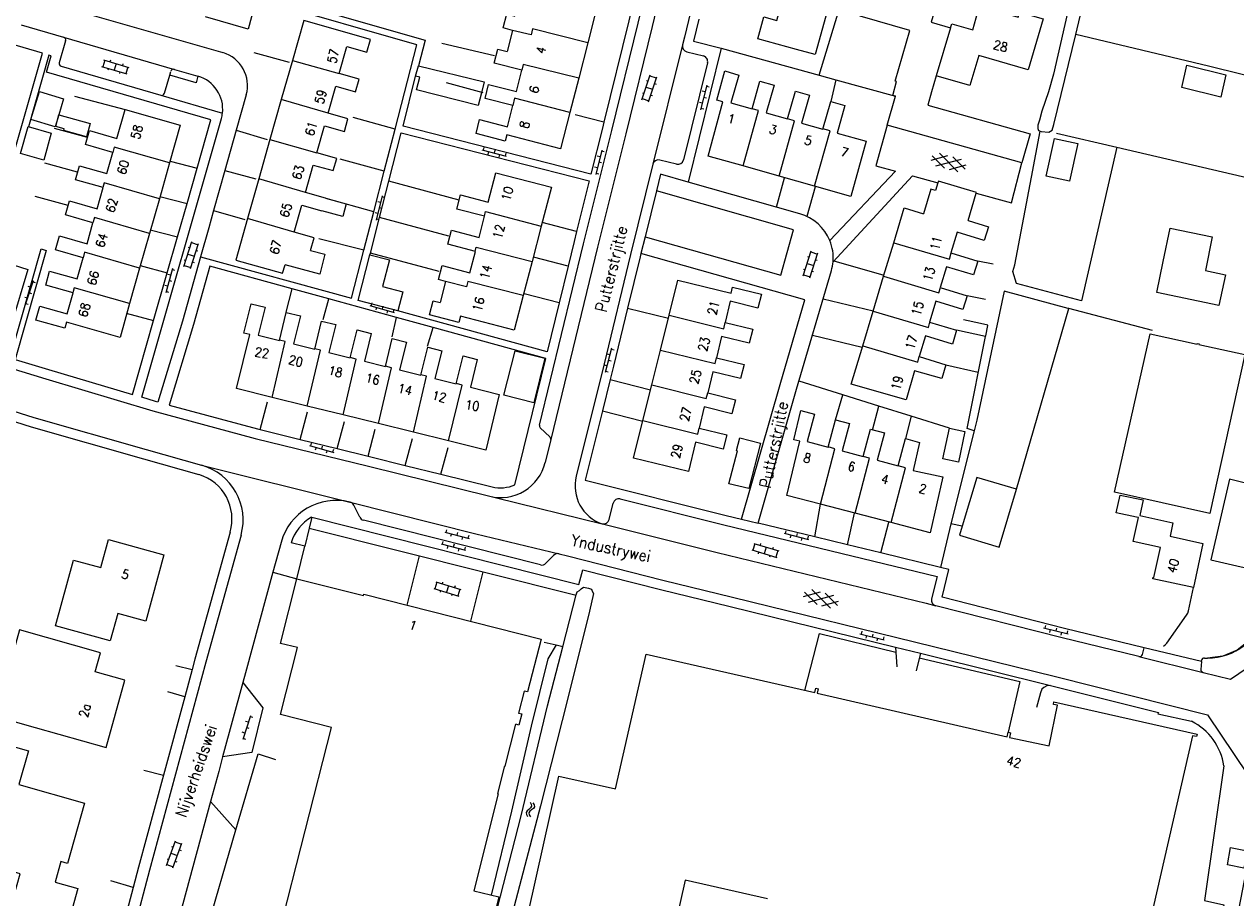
# Model space of a CAD drawing. Header units: metres. Extents: x 189705 to 199106, y 581686 to 588448.
# Tile 454 of 555: x 198164 to 198376, y 585065 to 585218. Entities that reach past the tile are written whole.
import ezdxf

# ---------------------------------------------------------------- set-up
doc = ezdxf.new("R2010")
doc.units = ezdxf.units.M
doc.layers.add('B-WA-OG-GBKN-G', color=7, linetype='Continuous', lineweight=18)
doc.styles.add('Style-STANDARD', font='STANDARD.shx')

msp = doc.modelspace()

# ---------------------------------------------------------------- linework, layer by layer
at = {"layer": 'B-WA-OG-GBKN-G'}
for p, q in [((198178.528, 585211.713), (198178.184, 585210.564)), ((198178.336, 585211.771), (198182.743, 585210.451)), ((198179.526, 585211.728), (198179.44, 585211.44)), ((198177.992, 585210.621), (198182.398, 585209.301)), ((198179.191, 585210.262), (198179.105, 585209.975)), ((198180.54, 585211.111), (198180.195, 585209.961)), ((198181.201, 585209.66), (198181.115, 585209.372)), ((198181.727, 585211.068), (198181.641, 585210.781)), ((198182.551, 585210.508), (198182.207, 585209.358)), ((198272.548, 585204.807), (198273.984, 585209.177)), ((198273.34, 585208.178), (198273.625, 585208.084)), ((198273.688, 585204.432), (198275.124, 585208.803)), ((198273.921, 585208.987), (198275.061, 585208.613)), ((198274.734, 585207.615), (198275.019, 585207.521)), ((198283.874, 585207.319), (198282.814, 585203.048)), ((198272.623, 585205.995), (198272.908, 585205.901)), ((198273.266, 585206.992), (198274.406, 585206.617)), ((198274.079, 585205.622), (198274.364, 585205.528)), ((198283.585, 585206.154), (198283.1, 585206.275)), ((198283.829, 585205.063), (198283.344, 585205.184)), ((198284.311, 585207.004), (198283.826, 585207.125)), ((198272.611, 585204.997), (198273.751, 585204.622)), ((198283.103, 585204.213), (198282.618, 585204.334)), ((198283.348, 585203.122), (198282.862, 585203.243)), ((198244.536, 585196.029), (198248.792, 585194.911)), ((198244.857, 585196.462), (198244.73, 585195.978)), ((198245.697, 585195.724), (198245.57, 585195.241)), ((198246.791, 585195.954), (198246.664, 585195.47)), ((198247.631, 585195.216), (198247.504, 585194.732)), ((198248.725, 585195.446), (198248.598, 585194.962)), ((198265.5, 585195.986), (198264.466, 585191.709)), ((198265.218, 585194.819), (198264.732, 585194.937)), ((198265.939, 585195.674), (198265.453, 585195.791)), ((198323.148, 585194.241), (198326.091, 585195.042)), ((198325.504, 585192.821), (198323.34, 585194.97)), ((198327.85, 585192.201), (198324.588, 585195.439)), ((198329.094, 585192.671), (198326.927, 585194.822)), ((198264.748, 585192.876), (198264.262, 585192.993)), ((198265.469, 585193.73), (198264.983, 585193.847)), ((198324, 585193.217), (198328.436, 585194.424)), ((198326.341, 585192.599), (198329.286, 585193.398)), ((198264.999, 585191.786), (198264.513, 585191.904)), ((198227.079, 585187.996), (198226.031, 585183.722)), ((198226.793, 585186.83), (198226.308, 585186.949)), ((198227.517, 585187.683), (198227.031, 585187.802)), ((198226.317, 585184.888), (198225.832, 585185.007)), ((198226.565, 585183.798), (198226.079, 585183.917)), ((198227.041, 585185.74), (198226.555, 585185.859)), ((198192.377, 585175.607), (198193.779, 585179.988)), ((198193.718, 585179.797), (198194.861, 585179.431)), ((198193.078, 585177.797), (198194.221, 585177.431)), ((198193.142, 585178.984), (198193.428, 585178.892)), ((198193.519, 585175.241), (198194.922, 585179.622)), ((198194.541, 585178.431), (198194.826, 585178.34)), ((198300.771, 585173.976), (198302.173, 585178.357)), ((198301.913, 585173.61), (198303.316, 585177.991)), ((198302.112, 585178.166), (198303.255, 585177.8)), ((198192.438, 585175.797), (198193.58, 585175.431)), ((198192.442, 585176.795), (198192.728, 585176.704)), ((198193.901, 585176.433), (198194.187, 585176.342)), ((198301.472, 585176.166), (198302.615, 585175.8)), ((198301.536, 585177.353), (198301.822, 585177.261)), ((198302.935, 585176.8), (198303.22, 585176.709)), ((198190.377, 585175.267), (198189.216, 585171.023)), ((198190.06, 585174.109), (198189.578, 585174.241)), ((198190.807, 585174.942), (198190.324, 585175.074)), ((198300.832, 585174.166), (198301.974, 585173.8)), ((198300.836, 585175.164), (198301.122, 585175.073)), ((198302.295, 585174.802), (198302.581, 585174.711)), ((198165.998, 585173.101), (198164.625, 585168.92)), ((198165.624, 585171.961), (198165.149, 585172.117)), ((198166.411, 585172.755), (198165.936, 585172.911)), ((198189.533, 585172.18), (198189.05, 585172.312)), ((198189.751, 585171.084), (198189.269, 585171.216)), ((198190.279, 585173.013), (198189.797, 585173.145)), ((198165, 585170.061), (198164.525, 585170.217)), ((198165.163, 585168.954), (198164.688, 585169.11)), ((198165.787, 585170.855), (198165.312, 585171.011)), ((198225.286, 585169.242), (198225.146, 585168.762)), ((198224.954, 585168.818), (198229.179, 585167.59)), ((198226.106, 585168.483), (198225.967, 585168.003)), ((198227.206, 585168.684), (198227.067, 585168.204)), ((198228.027, 585167.925), (198227.887, 585167.445)), ((198229.127, 585168.126), (198228.987, 585167.646)), ((198267.23, 585161.303), (198266.122, 585157.045)), ((198267.663, 585160.983), (198267.18, 585161.109)), ((198266.928, 585160.142), (198266.444, 585160.268)), ((198267.16, 585159.048), (198266.676, 585159.174)), ((198266.424, 585158.206), (198265.94, 585158.332)), ((198266.656, 585157.112), (198266.172, 585157.238)), ((198214.359, 585144.263), (198218.598, 585143.083)), ((198214.686, 585144.691), (198214.552, 585144.209)), ((198215.515, 585143.941), (198215.381, 585143.46)), ((198216.613, 585144.155), (198216.479, 585143.673)), ((198217.442, 585143.405), (198217.308, 585142.923)), ((198218.539, 585143.619), (198218.405, 585143.137)), ((198238.029, 585129.124), (198242.292, 585128.033)), ((198238.347, 585129.559), (198238.223, 585129.074)), ((198239.192, 585128.826), (198239.068, 585128.342)), ((198240.284, 585129.063), (198240.16, 585128.579)), ((198297.427, 585128.933), (198301.695, 585127.864)), ((198297.743, 585129.369), (198297.621, 585128.884)), ((198299.683, 585128.883), (198299.561, 585128.398)), ((198237.405, 585127.07), (198241.663, 585125.962)), ((198237.725, 585127.503), (198237.599, 585127.02)), ((198238.566, 585126.768), (198238.44, 585126.284)), ((198239.66, 585127), (198239.534, 585126.516)), ((198241.129, 585128.331), (198241.005, 585127.846)), ((198242.222, 585128.567), (198242.098, 585128.083)), ((198292.293, 585127.1), (198291.949, 585125.951)), ((198292.101, 585127.158), (198296.508, 585125.838)), ((198293.291, 585127.115), (198293.205, 585126.827)), ((198298.591, 585128.641), (198298.47, 585128.156)), ((198300.531, 585128.155), (198300.41, 585127.67)), ((198301.623, 585128.397), (198301.501, 585127.912)), ((198240.502, 585126.264), (198240.376, 585125.78)), ((198241.596, 585126.496), (198241.47, 585126.012)), ((198291.757, 585126.008), (198296.163, 585124.688)), ((198292.956, 585125.649), (198292.87, 585125.362)), ((198294.305, 585126.498), (198293.96, 585125.348)), ((198294.966, 585125.047), (198294.88, 585124.759)), ((198295.492, 585126.455), (198295.406, 585126.168)), ((198296.316, 585125.895), (198295.972, 585124.745)), ((198236.656, 585120.351), (198236.312, 585119.202)), ((198236.464, 585120.409), (198240.871, 585119.089)), ((198237.654, 585120.366), (198237.568, 585120.078)), ((198236.12, 585119.259), (198240.526, 585117.939)), ((198237.319, 585118.9), (198237.233, 585118.613)), ((198238.668, 585119.749), (198238.323, 585118.599)), ((198239.329, 585118.298), (198239.243, 585118.01)), ((198239.855, 585119.706), (198239.769, 585119.419)), ((198240.679, 585119.146), (198240.335, 585117.996)), ((198300.822, 585117.89), (198303.765, 585118.691)), ((198303.178, 585116.47), (198301.014, 585118.619)), ((198305.524, 585115.85), (198302.262, 585119.088)), ((198306.768, 585116.32), (198304.601, 585118.471)), ((198301.674, 585116.866), (198306.11, 585118.073)), ((198304.015, 585116.248), (198306.96, 585117.047)), ((198342.834, 585112.37), (198347.105, 585111.31)), ((198343.149, 585112.807), (198343.028, 585112.322)), ((198343.999, 585112.081), (198343.878, 585111.596)), ((198345.09, 585112.325), (198344.969, 585111.84)), ((198347.031, 585111.844), (198346.91, 585111.358)), ((198310.688, 585111.352), (198314.957, 585110.287)), ((198311.003, 585111.789), (198310.882, 585111.304)), ((198311.852, 585111.061), (198311.731, 585110.576)), ((198312.944, 585111.305), (198312.823, 585110.819)), ((198313.793, 585110.577), (198313.672, 585110.092)), ((198314.884, 585110.82), (198314.763, 585110.335)), ((198345.94, 585111.599), (198345.819, 585111.114)), ((198204.037, 585097.011), (198202.682, 585092.825)), ((198203.667, 585095.869), (198203.192, 585096.023)), ((198203.835, 585094.764), (198203.359, 585094.918)), ((198204.451, 585096.666), (198203.976, 585096.821)), ((198203.051, 585093.966), (198202.576, 585094.121)), ((198203.219, 585092.861), (198202.743, 585093.015)), ((198252.435, 585080.369), (198252.271, 585080.083)), ((198252.271, 585080.083), (198252.322, 585079.75)), ((198252.752, 585080.625), (198252.435, 585080.369)), ((198253.07, 585080.892), (198252.752, 585080.625)), ((198252.925, 585080.277), (198252.762, 585079.992)), ((198253.241, 585080.536), (198252.925, 585080.277)), ((198252.977, 585081.855), (198253.18, 585081.501)), ((198253.229, 585081.177), (198253.07, 585080.892)), ((198253.18, 585081.501), (198253.229, 585081.177)), ((198253.556, 585080.793), (198253.241, 585080.536)), ((198253.466, 585081.764), (198253.671, 585081.412)), ((198253.722, 585081.088), (198253.556, 585080.793)), ((198253.671, 585081.412), (198253.722, 585081.088)), ((198252.322, 585079.75), (198252.527, 585079.396)), ((198252.762, 585079.992), (198252.811, 585079.659)), ((198252.811, 585079.659), (198253.015, 585079.305)), ((198189.333, 585070.786), (198190.901, 585075.11)), ((198190.227, 585074.131), (198190.509, 585074.029)), ((198190.461, 585070.377), (198192.029, 585074.701)), ((198190.833, 585074.922), (198191.961, 585074.513)), ((198189.443, 585071.971), (198189.725, 585071.869)), ((198190.117, 585072.948), (198191.245, 585072.539)), ((198190.888, 585071.554), (198191.17, 585071.451)), ((198191.603, 585073.526), (198191.885, 585073.423)), ((198189.401, 585070.974), (198190.529, 585070.565))]:
    msp.add_line(p, q, dxfattribs=at)
at = {"layer": 'B-WA-OG-GBKN-G', "flags": 128}
for points in [[(198376.46, 585348.671), (198376.025, 585348.115), (198374.867, 585342.683), (198371.793, 585328.598), (198363.985, 585292.458), (198359.296, 585272.996), (198352.533, 585244.245), (198347.758, 585223.385), (198344.556, 585209.25), (198343.695, 585206.155), (198342.503, 585202.808), (198342.11, 585201.21), (198341.824, 585200.348), (198341.795, 585199.789), (198341.944, 585199.406), (198342.4, 585199.225), (198343.746, 585199.139), (198344.308, 585199.466), (198344.594, 585200.455), (198348.494, 585216.238), (198355.362, 585245.369), (198363.118, 585277.925), (198370.481, 585308.858)], [(198277.127, 585247.556), (198270.995, 585221.739), (198246.558, 585228.725), (198246.31, 585227.86), (198270.787, 585220.862), (198270.253, 585218.612), (198265.875, 585200.856)], [(198285.621, 585239.366), (198279.986, 585215.719), (198279.654, 585214.383)], [(198279.203, 585238.122), (198274.335, 585217.624), (198269.704, 585198.838), (198264.758, 585179.01), (198256.572, 585145.325)], [(198254.617, 585147.87), (198262.33, 585179.608), (198267.277, 585199.44), (198271.905, 585218.212), (198276.137, 585236.031)], [(198198.66, 585227.44), (198199.65, 585230.91), (198201.85, 585230.28), (198200.87, 585226.82), (198205.87, 585225.4), (198203.61, 585217.17), (198196.14, 585219.291)], [(198299.59, 585213.61), (198292.83, 585215.46), (198293.88, 585219.29), (198296.15, 585218.67), (198296.79, 585221.01), (198291.62, 585222.42), (198294.06, 585231.39), (198301.35, 585229.53), (198299.29, 585222.04), (198301.72, 585221.37)], [(198303.55, 585209.108), (198310.29, 585231.174)], [(198317.093, 585207.968), (198316.88, 585208.03), (198319.45, 585216.9), (198310.75, 585219.41), (198313.11, 585227.58), (198324.85, 585224.17), (198323.17, 585218.38), (198326.56, 585217.4)], [(198229.361, 585199.664), (198233.163, 585214.396), (198207.076, 585221.889), (198207.407, 585223.042), (198234.617, 585215.227), (198233.431, 585210.715)], [(198254.886, 585223.077), (198255.04, 585223.679), (198264.73, 585221.2), (198263.079, 585214.767)], [(198173.231, 585220.507), (198174.703, 585220.081), (198199.177, 585213.051)], [(198301.72, 585221.37), (198305.006, 585220.468), (198302.876, 585212.708), (198299.59, 585213.61)], [(198326.56, 585217.4), (198326.75, 585218.07), (198330.42, 585217), (198331.64, 585221.2), (198338.37, 585219.25), (198338.62, 585220.13), (198342.75, 585218.93), (198340.12, 585210.02), (198331.47, 585212.54), (198329.94, 585207.27), (198324.049, 585208.987)], [(198163.899, 585217.884), (198171.348, 585215.724)], [(198219.578, 585209.36), (198220.926, 585214.113), (198224.399, 585213.127), (198225.029, 585215.35), (198213.36, 585218.66), (198211.376, 585211.678)], [(198249.891, 585216.927), (198248.244, 585217.351), (198248.873, 585219.81), (198250.296, 585219.446)], [(198282.487, 585218.88), (198281.574, 585215.048), (198286.424, 585213.845)], [(198147.232, 585191.22), (198160.438, 585187.652), (198167.617, 585212.953), (198154.627, 585216.709)], [(198171.348, 585215.724), (198190.717, 585210.106)], [(198249.891, 585216.927), (198248.944, 585213.222)], [(198263.079, 585214.767), (198253.398, 585217.22), (198253.147, 585216.131), (198249.891, 585216.927)], [(198326.56, 585217.4), (198324.049, 585208.987)], [(198401.822, 585203.218), (198371.674, 585210.66), (198348.494, 585216.238)], [(198171.689, 585215.104), (198170.575, 585211.263)], [(198246.742, 585212.458), (198237.544, 585214.656)], [(198251.526, 585209.942), (198246.667, 585211.185), (198247.296, 585213.644), (198248.944, 585213.222)], [(198263.079, 585214.767), (198261.482, 585208.545)], [(198279.654, 585214.383), (198274.478, 585193.515)], [(198286.424, 585213.845), (198280.609, 585190.4)], [(198286.424, 585213.845), (198303.55, 585209.108)], [(198194.701, 585192.801), (198197.121, 585201.272), (198168.329, 585209.623), (198169.165, 585212.505), (198168.77, 585212.619), (198165.211, 585200.075)], [(198204.637, 585213.061), (198210.81, 585211.365)], [(198211.376, 585211.678), (198209.427, 585204.822)], [(198211.376, 585211.678), (198219.582, 585209.372)], [(198280.384, 585213.171), (198283.296, 585212.449)], [(198170.915, 585210.643), (198188.364, 585205.582)], [(198189.903, 585209.093), (198190.098, 585209.765)], [(198190.717, 585210.106), (198194.855, 585208.906)], [(198217.618, 585202.453), (198218.956, 585207.167), (198222.429, 585206.181), (198223.051, 585208.375), (198219.578, 585209.36)], [(198232.944, 585208.904), (198233.431, 585210.715)], [(198233.431, 585210.715), (198244.954, 585207.95), (198244.439, 585205.993)], [(198249.949, 585203.776), (198245.09, 585205.019), (198245.719, 585207.478), (198250.578, 585206.235), (198251.526, 585209.942)], [(198261.482, 585208.545), (198251.778, 585210.935), (198251.526, 585209.942)], [(198284.026, 585211.238), (198279.813, 585194.253)], [(198290.228, 585193.218), (198284.16, 585194.94), (198286.72, 585204.42), (198285.64, 585204.72), (198287.02, 585209.83), (198289.49, 585209.12), (198288.1, 585204.26), (198291.81, 585203.2)], [(198374.74, 585209.16), (198373.84, 585205.24), (198367.02, 585206.93), (198367.91, 585210.84), (198374.74, 585209.16)], [(198188.983, 585205.923), (198189.903, 585209.093)], [(198194.855, 585208.906), (198194.521, 585207.753), (198189.903, 585209.093)], [(198265.875, 585200.856), (198265.627, 585199.849), (198263.616, 585191.785), (198230.736, 585200.188), (198232.944, 585208.904)], [(198233.651, 585208.743), (198232.944, 585208.904)], [(198244.439, 585205.993), (198243.874, 585203.776), (198233.086, 585206.526), (198233.651, 585208.743)], [(198244.764, 585206.016), (198238.343, 585207.769)], [(198261.482, 585208.545), (198259.947, 585202.557)], [(198291.81, 585203.2), (198293.2, 585208.06), (198295.68, 585207.35), (198294.29, 585202.49), (198298.012, 585201.426)], [(198303.55, 585209.108), (198306.467, 585208.304)], [(198306.467, 585208.304), (198305.6, 585204.51)], [(198306.467, 585208.304), (198316.89, 585205.43)], [(198316.89, 585205.43), (198316.431, 585205.561), (198317.093, 585207.968)], [(198324.049, 585208.987), (198323.22, 585206.2)], [(198169.861, 585200.075), (198165.623, 585201.361), (198167.109, 585206.259), (198171.347, 585204.973), (198170.514, 585202.169)], [(198173.273, 585205.391), (198182.1, 585203.09)], [(198188.364, 585205.582), (198199.144, 585202.456)], [(198203.295, 585205.654), (198201.557, 585199.499)], [(198298.012, 585201.426), (198299.4, 585206.28), (198301.88, 585205.57), (198300.49, 585200.71), (198304.21, 585199.65)], [(198315.47, 585200.35), (198316.89, 585205.43)], [(198323.22, 585206.2), (198322.553, 585203.849)], [(198179.98, 585195.58), (198175.15, 585196.95), (198175.84, 585199.4), (198180.66, 585198.03), (198182.1, 585203.09), (198191.75, 585200.35), (198189.871, 585193.727)], [(198209.427, 585204.822), (198207.45, 585197.864)], [(198217.618, 585202.453), (198209.427, 585204.822)], [(198259.947, 585202.557), (198258.32, 585196.22), (198248.891, 585198.632), (198248.619, 585197.567), (198243.517, 585198.872), (198244.141, 585201.311), (198249.001, 585200.068), (198249.949, 585203.776)], [(198259.947, 585202.557), (198250.242, 585205.041), (198249.927, 585203.782)], [(198290.228, 585193.218), (198292.943, 585202.903), (198291.813, 585203.212)], [(198304.21, 585199.65), (198305.6, 585204.51), (198308.07, 585203.8), (198306.7, 585198.97), (198311.8, 585197.53), (198309.07, 585187.87), (198302.753, 585189.662)], [(198322.553, 585203.849), (198340.46, 585198.85), (198339.04, 585193.76)], [(198170.514, 585202.169), (198169.861, 585200.075)], [(198170.514, 585202.169), (198175.974, 585200.642), (198175.315, 585198.284), (198171.372, 585199.386), (198171.458, 585199.695), (198169.958, 585200.115)], [(198169.958, 585200.115), (198170.514, 585202.169)], [(198195.303, 585177.332), (198192.12, 585166.035), (198187.854, 585151.894), (198187.437, 585152.007), (198185.022, 585152.728), (198198.953, 585201.495)], [(198215.653, 585195.526), (198216.991, 585200.24), (198220.464, 585199.255), (198221.091, 585201.468), (198217.618, 585202.453)], [(198229.361, 585199.664), (198222.02, 585201.703)], [(198265.875, 585200.856), (198260.869, 585202.166)], [(198296.556, 585191.421), (198299.228, 585201.087), (198298.012, 585201.426)], [(198163.78, 585195.366), (198165.111, 585200.103), (198169.185, 585198.959), (198167.853, 585194.221), (198163.78, 585195.366)], [(198175.505, 585198.209), (198169.747, 585199.785)], [(198201.557, 585199.499), (198199.562, 585192.43)], [(198201.51, 585199.514), (198201.557, 585199.499)], [(198201.557, 585199.499), (198206.978, 585197.844)], [(198227.461, 585192.299), (198229.361, 585199.664)], [(198228.26, 585190.548), (198230.436, 585199.026), (198263.325, 585190.621), (198261.114, 585181.756)], [(198302.753, 585189.662), (198305.457, 585199.327), (198304.217, 585199.675)], [(198315.47, 585200.35), (198313.48, 585193.232), (198316.891, 585192.298), (198305.425, 585180.14)], [(198339.04, 585193.76), (198315.47, 585200.35)], [(198345.091, 585198.952), (198355.649, 585196.491), (198349.452, 585169.614), (198338.092, 585172.668), (198337.472, 585174.757), (198337.811, 585175.899), (198340.691, 585191.231), (198342.248, 585199.286)], [(198207.45, 585197.864), (198205.483, 585190.942)], [(198207.45, 585197.864), (198215.653, 585195.526)], [(198347.358, 585190.534), (198343.267, 585191.427), (198344.71, 585198.035), (198348.802, 585197.141), (198347.358, 585190.534)], [(198178.24, 585189.42), (198173.4, 585190.79), (198174.1, 585193.24), (198178.93, 585191.87), (198179.98, 585195.58)], [(198189.871, 585193.727), (198180.209, 585196.487), (198179.964, 585195.584)], [(198213.668, 585188.564), (198215.032, 585193.374), (198218.515, 585192.386), (198219.126, 585194.541), (198215.653, 585195.526)], [(198355.649, 585196.491), (198379.382, 585190.957)], [(198173.783, 585192.129), (198168.025, 585193.705)], [(198189.871, 585193.727), (198188.098, 585187.482)], [(198189.966, 585194.065), (198194.701, 585192.801)], [(198192.936, 585186.62), (198194.701, 585192.801)], [(198199.562, 585192.43), (198197.579, 585185.405)], [(198199.562, 585192.43), (198204.997, 585190.97)], [(198227.461, 585192.299), (198219.757, 585194.373)], [(198274.478, 585193.515), (198270.565, 585177.737), (198265.923, 585158.562), (198261.035, 585138.922)], [(198278.601, 585193.523), (198275.69, 585194.245)], [(198296.556, 585191.421), (198290.228, 585193.218)], [(198331.035, 585188.427), (198337.229, 585186.731), (198339.04, 585193.76)], [(198205.483, 585190.942), (198203.51, 585184)], [(198213.668, 585188.564), (198205.483, 585190.942)], [(198225.622, 585185.175), (198227.461, 585192.299)], [(198226.63, 585184.199), (198228.26, 585190.548)], [(198240.573, 585187.24), (198228.26, 585190.548)], [(198245.014, 585184.418), (198240.167, 585185.675), (198240.803, 585188.127), (198245.66, 585186.868), (198246.987, 585191.986), (198256.69, 585189.47), (198254.925, 585182.665)], [(198280.609, 585190.4), (198275.797, 585191.769), (198275.074, 585188.856)], [(198300.201, 585184.828), (198280.609, 585190.4)], [(198296.094, 585185.979), (198297.506, 585191.152)], [(198302.753, 585189.662), (198296.556, 585191.421)], [(198305.983, 585176.449), (198319.885, 585191.479), (198324.333, 585190.261)], [(198331.035, 585188.427), (198331.084, 585188.591), (198324.424, 585190.568), (198324.333, 585190.261)], [(198176.478, 585183.281), (198171.66, 585184.64), (198172.36, 585187.1), (198177.19, 585185.73), (198178.24, 585189.42)], [(198188.098, 585187.482), (198178.431, 585190.265), (198178.209, 585189.429)], [(198217.15, 585187.576), (198213.668, 585188.564)], [(198273.081, 585180.82), (198296.822, 585174.113), (198299.06, 585182.033), (198275.074, 585188.856)], [(198275.074, 585188.856), (198273.081, 585180.82)], [(198301.434, 585184.445), (198302.907, 585189.619)], [(198324.333, 585190.261), (198323.928, 585188.897), (198323.108, 585189.14), (198321.835, 585184.85)], [(198329.62, 585183.659), (198331.035, 585188.427)], [(198069.257, 585186.193), (198090.32, 585179.656), (198112.37, 585172.986), (198131.017, 585167.323), (198148.692, 585161.921), (198168.219, 585155.956)], [(198172.131, 585186.294), (198166.373, 585187.87)], [(198188.098, 585187.482), (198186.37, 585181.394)], [(198188.19, 585187.887), (198192.936, 585186.62)], [(198191.267, 585180.779), (198192.936, 585186.62)], [(198211.7, 585181.628), (198213.037, 585186.342), (198216.52, 585185.354)], [(198217.15, 585187.576), (198220.804, 585186.601), (198220.181, 585184.375), (198216.52, 585185.354)], [(198225.622, 585185.175), (198217.294, 585187.528)], [(198186.37, 585181.394), (198176.717, 585184.169), (198176.478, 585183.281)], [(198197.579, 585185.405), (198196.731, 585182.398), (198195.303, 585177.332)], [(198197.517, 585185.423), (198197.579, 585185.405)], [(198197.579, 585185.405), (198203.065, 585183.867)], [(198203.51, 585184), (198201.45, 585176.75), (198209.656, 585174.422), (198210.082, 585175.923)], [(198211.7, 585181.628), (198203.51, 585184)], [(198223.892, 585178.472), (198225.622, 585185.175)], [(198225.029, 585177.958), (198226.63, 585184.199)], [(198238.739, 585180.946), (198226.63, 585184.199)], [(198243.413, 585178.243), (198238.566, 585179.5), (198239.204, 585181.962), (198244.051, 585180.705), (198245.014, 585184.418)], [(198244.968, 585184.43), (198245.167, 585185.223), (198254.925, 585182.665)], [(198316.604, 585179.783), (198318.44, 585185.88), (198321.835, 585184.85)], [(198157.641, 585177.413), (198159.12, 585182.16), (198161.53, 585181.4), (198160.05, 585176.66), (198165.05, 585175.1), (198162.2, 585165.54), (198155.627, 585167.561)], [(198174.75, 585177.15), (198169.93, 585178.51), (198170.62, 585180.96), (198175.44, 585179.6), (198176.478, 585183.281)], [(198186.511, 585182.047), (198191.267, 585180.779)], [(198254.925, 585182.665), (198253.324, 585176.491)], [(198261.114, 585181.756), (198255.095, 585183.32)], [(198329.62, 585183.659), (198333.18, 585182.58), (198332.44, 585180.17), (198327.71, 585181.62), (198326.6, 585177.99)], [(198363.76, 585176.51), (198364.98, 585182.34), (198372.34, 585180.81), (198371.14, 585174.91)], [(198186.37, 585181.394), (198184.643, 585175.308)], [(198189.482, 585174.532), (198191.267, 585180.779)], [(198214.555, 585178.427), (198215.183, 585180.64), (198211.7, 585181.628)], [(198223.892, 585178.472), (198215.972, 585180.471)], [(198261.114, 585181.756), (198260.68, 585180.014), (198259.624, 585175.672)], [(198273.081, 585180.82), (198272.358, 585177.907)], [(198314.833, 585173.904), (198316.604, 585179.783)], [(198316.604, 585179.783), (198326.34, 585176.925), (198326.637, 585177.979)], [(198154.742, 585161.85), (198162.005, 585159.632), (198167.413, 585178.689), (198168.273, 585178.424), (198162.866, 585159.369), (198168.71, 585157.584), (198183.39, 585153.204), (198187.094, 585166.172)], [(198184.643, 585175.308), (198175.002, 585178.105), (198174.736, 585177.154)], [(198195.303, 585177.332), (198221.729, 585170.09), (198223.892, 585178.472)], [(198214.555, 585178.427), (198217.071, 585177.748), (198216.175, 585174.301), (198210.082, 585175.923)], [(198229.811, 585167.856), (198222.861, 585169.676), (198224.951, 585177.655)], [(198224.951, 585177.655), (198225.029, 585177.958)], [(198224.951, 585177.655), (198228.373, 585176.759), (198227.159, 585172.125), (198230.688, 585171.201), (198229.811, 585167.856)], [(198237.043, 585174.73), (198225.029, 585177.958)], [(198238.19, 585172.991), (198236.965, 585173.325), (198237.601, 585175.778), (198242.448, 585174.521), (198243.413, 585178.243)], [(198243.368, 585178.255), (198243.544, 585178.998), (198253.324, 585176.491)], [(198272.358, 585177.907), (198272.216, 585177.332), (198270.041, 585168.35)], [(198289.991, 585131.4), (198296.735, 585154.962), (198301.074, 585169.794), (198272.358, 585177.907)], [(198326.6, 585177.99), (198331.32, 585176.54), (198330.58, 585174.13), (198325.86, 585175.58), (198324.74, 585171.96)], [(198173.01, 585171.01), (198168.2, 585172.37), (198168.89, 585174.82), (198173.71, 585173.47), (198174.75, 585177.15)], [(198184.716, 585175.803), (198189.482, 585174.532)], [(198196.907, 585175.649), (198194.04, 585165.475), (198189.785, 585151.371), (198205.266, 585147.197), (198205.729, 585147.083)], [(198211.362, 585171.687), (198196.907, 585175.649)], [(198253.324, 585176.491), (198251.786, 585170.557)], [(198259.624, 585175.672), (198253.572, 585177.245)], [(198259.624, 585175.672), (198258.06, 585169.237)], [(198306.135, 585176.613), (198314.896, 585174.113)], [(198333.982, 585176.041), (198331.32, 585176.54)], [(198371.14, 585174.91), (198374.634, 585174.153), (198373.516, 585168.812), (198362.626, 585171.091), (198363.76, 585176.51)], [(198184.643, 585175.308), (198182.896, 585169.15)], [(198187.094, 585166.172), (198189.482, 585174.532)], [(198292.909, 585130.693), (198299.617, 585154.129), (198305.69, 585174.887)], [(198313, 585167.816), (198314.833, 585173.904)], [(198314.833, 585173.904), (198324.518, 585171.031), (198324.78, 585171.948)], [(198182.896, 585169.15), (198173.193, 585171.883), (198172.977, 585171.019)], [(198210.265, 585167.624), (198211.362, 585171.687)], [(198217.745, 585169.938), (198211.362, 585171.687)], [(198238.19, 585172.991), (198237.237, 585169.313)], [(198251.786, 585170.557), (198242.087, 585173.005), (198241.856, 585172.045), (198238.19, 585172.991)], [(198277.307, 585167.074), (198278.85, 585173.24), (198288.14, 585170.94), (198288.41, 585172.02), (198293.45, 585170.77), (198292.85, 585168.32), (198288, 585169.52), (198287.09, 585165.81)], [(198324.74, 585171.96), (198329.47, 585170.5), (198328.72, 585168.09), (198324, 585169.54), (198322.88, 585165.9)], [(198347.265, 585168.248), (198347.13, 585168.284), (198335.948, 585171.311), (198331.161, 585148.723), (198330.697, 585146.883)], [(198182.896, 585169.15), (198181.21, 585163.21), (198171.86, 585165.87), (198171.56, 585164.8), (198166.47, 585166.25), (198167.16, 585168.69), (198171.98, 585167.33), (198173.01, 585171.01)], [(198207.842, 585152.707), (198201.58, 585154.25), (198203.927, 585163.692), (198202.866, 585163.955), (198204.14, 585169.08), (198206.597, 585168.477), (198205.399, 585163.601), (198209.109, 585162.69)], [(198216.734, 585166.333), (198217.745, 585169.938)], [(198229.607, 585166.687), (198217.745, 585169.938)], [(198258.06, 585169.237), (198255.986, 585160.702), (198229.811, 585167.856)], [(198251.786, 585170.557), (198250.21, 585164.48), (198240.768, 585166.928), (198240.487, 585165.843), (198235.369, 585167.17), (198236.007, 585169.632), (198237.237, 585169.313)], [(198258.06, 585169.237), (198251.961, 585170.821)], [(198304.256, 585169.983), (198313.008, 585167.843)], [(198332.69, 585169.823), (198329.47, 585170.5)], [(198182.314, 585167.448), (198187.094, 585166.172)], [(198209.109, 585162.69), (198210.307, 585167.566), (198212.773, 585166.96), (198211.575, 585162.084), (198215.285, 585161.173)], [(198270.041, 585168.35), (198267.574, 585158.156), (198267.002, 585155.858)], [(198270.041, 585168.35), (198277.177, 585166.554)], [(198275.786, 585160.991), (198277.307, 585167.074)], [(198277.307, 585167.074), (198286.886, 585164.728), (198287.122, 585165.802)], [(198311.173, 585161.749), (198313, 585167.816)], [(198313, 585167.816), (198322.664, 585164.939), (198322.934, 585165.883)], [(198338.085, 585136.624), (198347.265, 585168.248)], [(198347.265, 585168.248), (198347.283, 585168.308)], [(198361.914, 585164.443), (198347.265, 585168.248)], [(198215.285, 585161.173), (198216.483, 585166.049), (198218.95, 585165.443), (198217.752, 585160.567), (198221.49, 585159.648)], [(198228.856, 585163.325), (198229.607, 585166.687)], [(198236.003, 585164.934), (198229.607, 585166.687)], [(198235.043, 585161.654), (198236.003, 585164.934)], [(198250.325, 585137.407), (198255.703, 585159.535), (198236.003, 585164.934)], [(198287.09, 585165.81), (198291.93, 585164.62), (198291.33, 585162.17), (198286.49, 585163.36), (198285.57, 585159.66)], [(198322.88, 585165.9), (198327.61, 585164.45), (198326.86, 585162.03), (198322.14, 585163.48), (198321.03, 585159.86)], [(198331.817, 585165.621), (198328.798, 585166.253)], [(198333.062, 585165.265), (198333.084, 585165.375), (198331.817, 585165.621)], [(198332.692, 585163.362), (198332.716, 585163.48), (198333.062, 585165.265)], [(198221.49, 585159.648), (198222.688, 585164.525), (198225.165, 585163.916), (198223.967, 585159.04), (198227.657, 585158.134)], [(198227.657, 585158.134), (198228.855, 585163.01), (198231.332, 585162.401), (198230.134, 585157.525), (198233.863, 585156.609)], [(198302.39, 585163.607), (198311.095, 585161.492)], [(198332.692, 585163.362), (198327.61, 585164.45)], [(198330.697, 585146.883), (198329.448, 585147.261), (198332.692, 585163.362)], [(198378.07, 585160.22), (198371.9, 585132.39), (198355.22, 585136.14), (198361.49, 585163.85), (198369.7, 585162.05), (198369.72, 585162.15), (198370.04, 585162.08), (198370.01, 585161.98), (198378.07, 585160.22)], [(198207.842, 585152.707), (198210.127, 585162.476), (198209.113, 585162.705)], [(198213.974, 585151.196), (198216.285, 585160.973), (198215.291, 585161.198)], [(198233.863, 585156.609), (198235.061, 585161.485), (198237.527, 585160.879), (198236.329, 585156.003), (198240.059, 585155.087)], [(198253.605, 585151.764), (198248.38, 585153.082), (198250.343, 585160.866), (198255.568, 585159.549), (198253.605, 585151.764)], [(198274.258, 585154.881), (198275.786, 585160.991)], [(198275.786, 585160.991), (198285.363, 585158.635), (198285.607, 585159.651)], [(198321.03, 585159.86), (198325.75, 585158.41), (198325.01, 585156), (198320.21, 585157.36), (198318.77, 585152.28), (198309.14, 585155), (198311.173, 585161.749)], [(198311.173, 585161.749), (198320.81, 585158.88), (198321.08, 585159.845)], [(198129.705, 585158.689), (198135.871, 585156.801), (198146.417, 585153.661), (198165.658, 585147.571), (198185.311, 585141.951), (198194.998, 585139.228)], [(198134.917, 585158.871), (198136.362, 585158.429), (198146.916, 585155.286), (198166.149, 585149.199), (198185.775, 585143.586), (198195.49, 585140.856)], [(198220.233, 585149.653), (198222.561, 585159.412), (198221.498, 585159.682)], [(198240.059, 585155.087), (198241.257, 585159.963), (198243.713, 585159.36), (198242.515, 585154.484), (198247.568, 585153.225), (198245.2, 585143.5), (198238.717, 585145.098)], [(198285.57, 585159.66), (198290.42, 585158.46), (198289.81, 585156.01), (198284.97, 585157.2), (198284.05, 585153.5)], [(198226.424, 585148.128), (198228.689, 585157.909), (198227.662, 585158.153)], [(198232.549, 585146.618), (198234.847, 585156.406), (198233.87, 585156.639)], [(198325.75, 585158.41), (198331.399, 585157.135)], [(198370.732, 585104.598), (198375.564, 585103.404), (198386.256, 585110.7), (198389.949, 585129.203), (198392.036, 585139.933), (198394.686, 585158.225)], [(198168.219, 585155.956), (198186.972, 585150.372), (198204.856, 585145.535), (198204.881, 585145.529), (198224.717, 585140.649), (198245.902, 585135.42)], [(198238.717, 585145.098), (198241.064, 585154.874), (198240.066, 585155.116)], [(198267.002, 585155.858), (198265.639, 585150.381)], [(198267.002, 585155.858), (198274.048, 585154.044)], [(198272.697, 585148.643), (198274.258, 585154.881)], [(198274.258, 585154.881), (198283.807, 585152.51), (198284.05, 585153.5)], [(198307.693, 585153.152), (198300.029, 585155.536)], [(198213.974, 585151.196), (198207.842, 585152.707)], [(198284.05, 585153.5), (198288.9, 585152.3), (198288.29, 585149.85), (198283.45, 585151.04), (198282.53, 585147.33)], [(198306.44, 585148.79), (198307.693, 585153.152)], [(198314.017, 585151.185), (198307.693, 585153.152)], [(198205.729, 585147.083), (198207.026, 585151.941)], [(198212.711, 585145.361), (198213.995, 585150.168)], [(198220.233, 585149.653), (198213.974, 585151.196)], [(198265.639, 585150.381), (198262.613, 585138.226), (198287.295, 585132.053), (198289.991, 585131.4)], [(198265.639, 585150.381), (198272.68, 585148.577)], [(198303.803, 585134.003), (198297.92, 585135.53), (198300.18, 585145.04), (198299.1, 585145.3), (198300.32, 585150.44), (198302.76, 585149.78), (198301.47, 585145), (198305.15, 585144.01)], [(198312.907, 585146.997), (198314.017, 585151.185)], [(198319.652, 585149.433), (198314.017, 585151.185)], [(198219.233, 585143.753), (198220.503, 585148.512)], [(198226.424, 585148.128), (198220.233, 585149.653)], [(198232.549, 585146.618), (198226.424, 585148.128)], [(198282.53, 585147.33), (198287.38, 585146.14), (198286.77, 585143.67), (198281.94, 585144.85), (198280.7, 585139.75), (198271.06, 585142.1), (198272.697, 585148.643)], [(198272.697, 585148.643), (198282.317, 585146.285), (198282.556, 585147.324)], [(198305.15, 585144.01), (198306.44, 585148.79), (198308.88, 585148.13), (198307.59, 585143.35), (198311.25, 585142.36)], [(198326.35, 585147.35), (198319.652, 585149.433), (198318.66, 585145.5)], [(198205.729, 585147.083), (198212.711, 585145.361)], [(198224.605, 585142.427), (198225.866, 585147.148)], [(198238.717, 585145.098), (198232.549, 585146.618)], [(198256.43, 585145.806), (198254.759, 585147.389)], [(198311.25, 585142.36), (198312.54, 585147.15), (198314.98, 585146.49), (198313.69, 585141.7), (198317.37, 585140.71)], [(198329.07, 585146.77), (198327.91, 585141.35), (198325.18, 585141.93), (198326.35, 585147.35), (198329.07, 585146.77)], [(198330.697, 585146.883), (198326.595, 585130.604)], [(198212.711, 585145.361), (198219.233, 585143.753)], [(198219.233, 585143.753), (198224.605, 585142.427)], [(198231.132, 585140.817), (198232.384, 585145.507)], [(198237.378, 585139.275), (198238.623, 585143.938)], [(198256.572, 585145.325), (198255.593, 585141.298)], [(198291.224, 585136.79), (198287.736, 585137.597), (198289.282, 585143.372), (198289.071, 585143.428), (198289.657, 585145.617), (198293.268, 585144.696), (198291.224, 585136.79)], [(198303.803, 585134.003), (198306.304, 585143.725), (198305.157, 585144.038)], [(198317.37, 585140.71), (198318.66, 585145.5), (198321.1, 585144.84), (198320.02, 585139.94), (198325.17, 585138.8), (198323, 585129.02), (198316.135, 585130.802)], [(198224.605, 585142.427), (198225.124, 585142.299), (198231.132, 585140.817)], [(198309.871, 585132.428), (198312.37, 585142.083), (198311.257, 585142.385)], [(198190.364, 585140.639), (198190.36, 585140.628)], [(198195.49, 585140.856), (198221.413, 585134.4)], [(198231.132, 585140.817), (198237.378, 585139.275)], [(198316.135, 585130.802), (198318.648, 585140.387), (198317.376, 585140.732)], [(198237.378, 585139.275), (198246.31, 585137.07)], [(198328.594, 585130.162), (198328.119, 585128.577), (198335.047, 585126.499), (198338.085, 585136.624), (198331.156, 585138.702), (198328.594, 585130.162)], [(198372.117, 585124.273), (198382.452, 585121.912), (198385.554, 585135.856), (198375.349, 585138.421), (198372.117, 585124.273)], [(198245.902, 585135.42), (198247.107, 585135.123)], [(198359.443, 585131.667), (198359.114, 585131.738), (198355.557, 585132.507), (198356.231, 585135.627), (198360.246, 585134.759), (198359.656, 585132.033)], [(198221.479, 585134.384), (198221.446, 585134.392), (198221.413, 585134.4)], [(198221.479, 585134.384), (198243.484, 585128.829), (198258.032, 585125.345)], [(198223.151, 585131.754), (198222.144, 585133.846)], [(198247.107, 585135.123), (198265.58, 585130.574)], [(198266.808, 585131.328), (198267.529, 585134.213)], [(198268.742, 585134.941), (198286.889, 585130.402), (198324.184, 585121.365), (198323.237, 585117.459)], [(198302.808, 585128.294), (198303.788, 585134.007)], [(198309.871, 585132.428), (198303.803, 585134.003)], [(198214.752, 585131.75), (198214.285, 585129.807)], [(198214.69, 585131.766), (198214.752, 585131.75)], [(198214.752, 585131.75), (198261.513, 585119.947), (198262.188, 585122.554), (198275.811, 585119.082), (198287.996, 585116.118), (198316.923, 585109.005)], [(198254.773, 585123.401), (198223.808, 585131.218)], [(198289.991, 585131.4), (198292.909, 585130.693)], [(198308.524, 585126.909), (198309.746, 585132.46)], [(198316.135, 585130.802), (198309.871, 585132.428)], [(198359.656, 585132.033), (198365.47, 585130.78), (198364.96, 585128.41), (198370.72, 585127.16), (198369.06, 585119.47), (198361.95, 585120.98), (198362.01, 585121.24), (198362.13, 585121.21), (198363.29, 585126.47), (198358.53, 585127.52), (198359.443, 585131.667)], [(198200.463, 585129.107), (198194.325, 585106.887), (198193.831, 585105.067)], [(198214.285, 585129.807), (198213.538, 585126.649)], [(198214.285, 585129.807), (198261.011, 585118.091)], [(198265.58, 585130.574), (198266.129, 585130.439), (198266.559, 585130.333), (198285.693, 585125.547), (198322.263, 585116.686), (198323.963, 585116.254)], [(198302.808, 585128.294), (198292.909, 585130.693)], [(198314.365, 585125.494), (198315.746, 585130.903)], [(198326.595, 585130.604), (198326.583, 585130.556), (198324.77, 585122.972)], [(198328.594, 585130.162), (198326.595, 585130.604)], [(198202.391, 585128.575), (198196.254, 585106.359), (198186.392, 585069.981), (198180.911, 585049.22), (198176.815, 585034.163), (198171.752, 585015.735), (198167.745, 585000.738)], [(198188.901, 585125.156), (198185.702, 585113.541), (198180.826, 585114.883), (198179.514, 585110.12), (198169.926, 585112.761), (198173.091, 585124.251), (198177.877, 585122.933), (198179.223, 585127.821), (198188.901, 585125.156)], [(198209.381, 585127.325), (198207.953, 585122.099)], [(198213.538, 585126.649), (198211.131, 585127.247)], [(198308.524, 585126.909), (198302.808, 585128.294)], [(198314.365, 585125.494), (198308.524, 585126.909)], [(198212.16, 585120.95), (198213.538, 585126.649)], [(198233.579, 585124.969), (198231.398, 585116.356)], [(198257.079, 585125.067), (198255.738, 585123.677)], [(198258.032, 585125.345), (198259.511, 585124.991), (198276.222, 585120.731), (198288.4, 585117.769), (198323.572, 585109.12), (198344.897, 585103.841), (198371.499, 585097.184), (198380.847, 585083.265), (198372.419, 585039.757), (198370.676, 585033.11)], [(198324.77, 585122.972), (198314.365, 585125.494)], [(198360.406, 585108.906), (198346.501, 585112.28), (198325.052, 585117.731), (198326.236, 585122.617), (198324.77, 585122.972)], [(198207.953, 585122.099), (198203.146, 585104.505), (198202.69, 585102.821)], [(198207.953, 585122.099), (198212.16, 585120.95)], [(198218.22, 585094.96), (198209.3, 585097.23), (198212.24, 585108.93), (198209.32, 585109.66), (198212.16, 585120.95)], [(198212.16, 585120.95), (198223.83, 585118.02), (198223.89, 585118.26), (198254.89, 585110.4), (198252.53, 585101.17), (198251.95, 585101.31), (198250.96, 585097.45), (198251.51, 585097.31), (198251.01, 585095.38), (198250.47, 585095.52)], [(198244.677, 585122.186), (198242.543, 585113.531)], [(198261.022, 585118.133), (198261.204, 585118.665), (198261.587, 585118.942), (198261.919, 585119.219), (198262.328, 585119.496), (198263.216, 585119.312), (198263.723, 585119.156), (198263.847, 585118.799), (198264.047, 585118.366), (198263.364, 585115.32), (198259.492, 585099.843), (198254.784, 585081.245), (198248.017, 585055.442)], [(198368.212, 585115.359), (198369.06, 585119.47)], [(198243.628, 585049.246), (198247.785, 585065.433), (198251.393, 585079.489), (198256.029, 585098.723), (198258.695, 585109.05), (198261.022, 585118.133)], [(198359.512, 585107.372), (198359.243, 585107.439), (198346.091, 585110.631), (198323.963, 585116.254)], [(198364.418, 585109.714), (198367.836, 585114.617)], [(198367.836, 585114.617), (198368.06, 585114.97), (198368.212, 585115.359)], [(198381.551, 585114.861), (198380.527, 585112.333), (198378.879, 585110.16), (198376.719, 585108.493), (198374.199, 585107.449), (198371.494, 585107.1)], [(198166.346, 585094.952), (198178.787, 585091.444), (198182.029, 585103.216), (198176.835, 585104.68), (198177.777, 585108.022), (198163.621, 585112.011), (198162.677, 585108.661), (198157.893, 585110.009), (198154.584, 585098.267), (198166.346, 585094.952)], [(198255.449, 585109.886), (198257.543, 585109.391), (198256.063, 585106.984), (198253.158, 585095.185), (198249.696, 585080.289), (198246.138, 585065.634)], [(198301.039, 585101.442), (198303.629, 585111.375), (198316.977, 585108.109)], [(198363.794, 585109.184), (198364.124, 585109.428), (198364.418, 585109.714)], [(198294.501, 585064.965), (198280.089, 585068.24), (198272.29, 585033.27), (198247.41, 585038.91), (198258.011, 585086.442), (198267.906, 585084.234), (198273.308, 585107.784), (198302.777, 585101.045)], [(198257.543, 585109.391), (198258.712, 585109.115)], [(198316.923, 585109.005), (198317.129, 585105.586)], [(198316.923, 585109.005), (198321.282, 585107.933)], [(198321.282, 585107.933), (198320.528, 585104.851)], [(198321.282, 585107.933), (198323.165, 585107.47), (198344.014, 585102.308)], [(198360.118, 585107.737), (198360.406, 585108.906)], [(198370.449, 585106.468), (198360.406, 585108.906)], [(198190.991, 585105.792), (198193.831, 585105.067)], [(198321.078, 585107.16), (198338.68, 585103.019), (198336.64, 585094.1)], [(198359.512, 585107.372), (198370.732, 585104.598)], [(198370.449, 585106.468), (198370.354, 585105.119)], [(198370.449, 585106.468), (198370.456, 585106.573), (198370.464, 585106.692)], [(198371.002, 585107.095), (198371.494, 585107.1)], [(198193.831, 585105.067), (198192.538, 585100.298)], [(198202.69, 585102.821), (198206.216, 585098.388), (198204.285, 585090.569), (198199.171, 585089.834)], [(198202.69, 585102.821), (198199.171, 585089.834)], [(198302.777, 585101.045), (198302.95, 585101.8), (198303.36, 585101.71), (198303.19, 585100.95), (198336.47, 585093.34), (198336.64, 585094.1), (198337.06, 585094.01), (198336.89, 585093.18), (198343.78, 585091.75), (198345.26, 585098.84), (198344.55, 585098.99), (198344.64, 585099.43), (198369.7, 585093.77), (198369.6, 585093.35), (198368.88, 585093.51), (198357.77, 585044.9), (198358.49, 585044.74), (198358.39, 585044.31), (198333.53, 585049.98), (198333.62, 585050.39), (198334.31, 585050.24), (198335.43, 585055.593)], [(198344.014, 585102.308), (198343.399, 585102.223), (198342.864, 585101.973), (198342.531, 585101.645), (198342.273, 585101.037), (198341.593, 585098.423)], [(198344.014, 585102.308), (198344.486, 585102.192), (198362.924, 585097.559), (198362.842, 585097.354), (198368.721, 585096.025)], [(198192.538, 585100.298), (198188.831, 585086.62)], [(198192.538, 585100.298), (198189.56, 585101.176)], [(198153.439, 585094.205), (198165.201, 585090.89), (198163.527, 585084.951), (198175, 585081.717), (198172.018, 585071.139), (198170.855, 585071.468), (198169.841, 585067.884), (198173.848, 585066.75), (198171.667, 585059.043), (198161.635, 585061.882), (198163.74, 585069.32), (198159.435, 585070.538), (198159.364, 585070.288), (198139.713, 585075.849), (198145.537, 585096.432), (198153.439, 585094.205)], [(198248.48, 585088.23), (198247.266, 585083.378), (198247.392, 585083.346), (198243.148, 585066.382), (198247.498, 585065.294), (198243.69, 585050.07), (198209.02, 585058.79), (198218.22, 585094.96)], [(198248.48, 585088.23), (198248.6, 585088.19), (198250.47, 585095.52)], [(198199.171, 585089.834), (198198.475, 585087.265), (198197.054, 585082.005)], [(198201.484, 585077.03), (198205.411, 585090.337), (198208.401, 585089.35)], [(198188.831, 585086.62), (198184.46, 585070.498), (198183.52, 585066.937)], [(198185.396, 585087.505), (198188.831, 585086.62)], [(198374.383, 585088.227), (198370.972, 585064.646), (198374.378, 585063.943), (198373.441, 585059.174), (198366.806, 585060.452), (198365.389, 585053.097), (198372.081, 585051.722), (198369.617, 585038.675), (198367.636, 585039.049)], [(198197.054, 585082.005), (198187.963, 585048.347), (198183.652, 585032.4), (198178.672, 585014.178), (198174.962, 585000.11)], [(198197.054, 585082.005), (198201.484, 585077.03)], [(198242.403, 585050.394), (198240.134, 585040.451), (198215.309, 585046.93), (198194.389, 585052.466), (198200.306, 585073.038), (198201.484, 585077.03)], [(198375.536, 585073.923), (198378.426, 585073.359), (198377.894, 585070.357), (198374.993, 585070.905), (198375.536, 585073.923)], [(198183.52, 585066.937), (198179.615, 585068.101)], [(198183.52, 585066.937), (198178.979, 585049.738), (198174.886, 585034.691), (198169.822, 585016.258), (198165.813, 585001.254)]]:
    msp.add_lwpolyline(points, dxfattribs=at)
at = {"layer": 'B-WA-OG-GBKN-G'}
for centre, radius, start, end in [((198171.209, 585215.244), 0.5, 343.7379, 73.88369), ((198280.625, 585214.142), 1.001, 166.07598, 256.04599), ((198197.52, 585207.284), 6.001, 344.24343, 73.96701), ((198283.056, 585211.479), 0.999, 346.03666, 76.12712), ((198171.055, 585211.123), 0.5, 163.76055, 253.71904), ((198190.578, 585209.627), 0.499, 73.79339, 163.90634), ((198193.183, 585203.143), 6.001, 353.42667, 73.81806), ((198188.503, 585206.061), 0.499, 253.79339, 343.90634), ((198193.174, 585203.143), 6.009, 344.08256, 353.43519), ((198275.449, 585193.274), 1.001, 76.07598, 166.04599), ((198278.842, 585194.494), 1.001, 256.07598, 346.04599), ((198298.016, 585177.138), 7.994, 22.05538, 74.13523), ((198297.999, 585177.13), 8.013, 355.12722, 22.06637), ((198297.963, 585177.145), 8.05, 343.71096, 355.04087), ((198255.107, 585147.753), 0.503, 166.57069, 226.32444), ((198256.08, 585145.441), 0.505, 346.6916, 46.20353), ((198192.75, 585131.237), 10.002, 344.56692, 74.09851), ((198247.819, 585143.188), 8.001, 256.13791, 346.33925), ((198192.648, 585131.423), 8.151, 343.49377, 73.24134), ((198247.818, 585143.189), 6.302, 256.15641, 293.43937), ((198267.879, 585137.237), 7.049, 166.16913, 250.9623), ((198219.027, 585124.69), 9.999, 76.19341, 164.71895), ((198221.24, 585133.408), 1.005, 25.83071, 76.22201), ((198268.5, 585133.97), 1.001, 76.01633, 165.92507), ((198219.029, 585124.687), 8.303, 121.50994, 162.04469), ((198224.053, 585132.189), 1.001, 205.74285, 255.83999), ((198265.792, 585131.606), 1.053, 258.38094, 344.71945), ((198257.798, 585124.374), 0.998, 76.44765, 136.07737), ((198255.018, 585124.369), 0.998, 255.78415, 316.13801), ((198324.208, 585117.223), 0.999, 166.31667, 255.82038), ((198371.534, 585117.445), 10.345, 269.7794, 345.53543), ((198359.633, 585107.857), 0.5, 256.00462, 346.11735), ((198370.955, 585106.597), 0.501, 84.6626, 169.00901), ((198370.854, 585105.084), 0.501, 175.96823, 255.95563), ((198364.053, 585086.681), 10.445, 8.51216, 63.45342)]:
    msp.add_arc(centre, radius, start, end, dxfattribs=at)

# ---------------------------------------------------------------- texts
at = {"layer": 'B-WA-OG-GBKN-G', "style": 'Style-STANDARD'}
for s, height, rotation, p in [('57', 1.6, 75.28269, (198218.963, 585211.002)), ('4', 1.6, 75.46349, (198255.488, 585212.669)), ('28', 1.6, 345.64422, (198333.893, 585213.723)), ('59', 1.6, 73.84986, (198216.739, 585203.898)), ('6', 1.6, 75.46349, (198254.3, 585205.773)), ('8', 1.6, 75.28269, (198252.619, 585199.606)), ('1', 1.6, 345.69972, (198287.383, 585200.834)), ('58', 1.6, 75.28269, (198184.594, 585197.748)), ('61', 1.6, 73.84986, (198215.05, 585198.314)), ('3', 1.6, 344.15692, (198294.681, 585198.975)), ('5', 1.6, 344.15692, (198300.843, 585197.053)), ('7', 1.6, 345.64422, (198307.183, 585195.001)), ('60', 1.6, 73.84986, (198182.153, 585191.552)), ('63', 1.6, 73.84986, (198212.802, 585190.67)), ('10', 1.6, 75.28269, (198249.453, 585186.945)), ('62', 1.6, 73.84986, (198180.158, 585184.902)), ('65', 1.6, 73.84986, (198210.65, 585184.041)), ('12', 1.6, 75.46349, (198247.965, 585180.327)), ('Putterstrjitte', 2, 75.99156, (198266.301, 585167.479)), ('64', 1.6, 73.84986, (198178.398, 585178.781)), ('67', 1.6, 75.28269, (198208.889, 585177.598)), ('11', 1.6, 76.7562, (198324.49, 585178.306)), ('14', 1.6, 75.46349, (198245.692, 585173.251)), ('13', 1.6, 74.21205, (198323.2, 585172.891)), ('66', 1.6, 73.84986, (198176.93, 585172.172)), ('68', 1.6, 75.28269, (198175.426, 585166.6)), ('16', 1.6, 75.28269, (198244.41, 585167.612)), ('21', 1.6, 76.7562, (198285.537, 585166.991)), ('15', 1.6, 74.21205, (198321.206, 585166.869)), ('23', 1.6, 76.29711, (198283.886, 585160.614)), ('17', 1.6, 74.21205, (198320.13, 585160.949)), ('22', 1.6, 350.9052, (198204.696, 585159.937)), ('20', 1.6, 346.1722, (198210.568, 585158.609)), ('18', 1.6, 346.1722, (198217.497, 585156.743)), ('16', 1.6, 346.1722, (198224.011, 585155.461)), ('25', 1.6, 76.29711, (198282.364, 585154.924)), ('19', 1.6, 76.7562, (198317.682, 585153.851)), ('14', 1.6, 346.1722, (198229.674, 585153.639)), ('12', 1.6, 346.1722, (198235.658, 585152.37)), ('10', 1.6, 350.9052, (198241.493, 585150.704)), ('Putterstrjitte', 2, 78.3416, (198295.046, 585136.686)), ('27', 1.6, 76.29711, (198280.686, 585148.376)), ('29', 1.6, 76.7562, (198279.131, 585141.898)), ('8', 1.6, 345.64422, (198300.672, 585141.466)), ('6', 1.6, 345.46349, (198308.428, 585139.983)), ('4', 1.6, 345.46349, (198314.261, 585137.75)), ('2', 1.6, 345.64422, (198320.881, 585136.087)), ('Yndustrywei', 2, 347.88124, (198259.982, 585126.827)), ('5', 1.6, 342.05444, (198181.321, 585121.162)), ('40', 1.6, 75.28269, (198365.949, 585121.814)), ('1', 1.6, 342.05444, (198231.636, 585112.266)), ('2a', 1.6, 75.28269, (198175.526, 585096.544)), ('Nijverheidswei', 2, 71.03975, (198192.712, 585079.058)), ('42', 1.6, 345.69972, (198336.211, 585088.472))]:
    msp.add_text(s, height=height, rotation=rotation, dxfattribs=at).set_placement(p)

doc.saveas('drawing.dxf')
